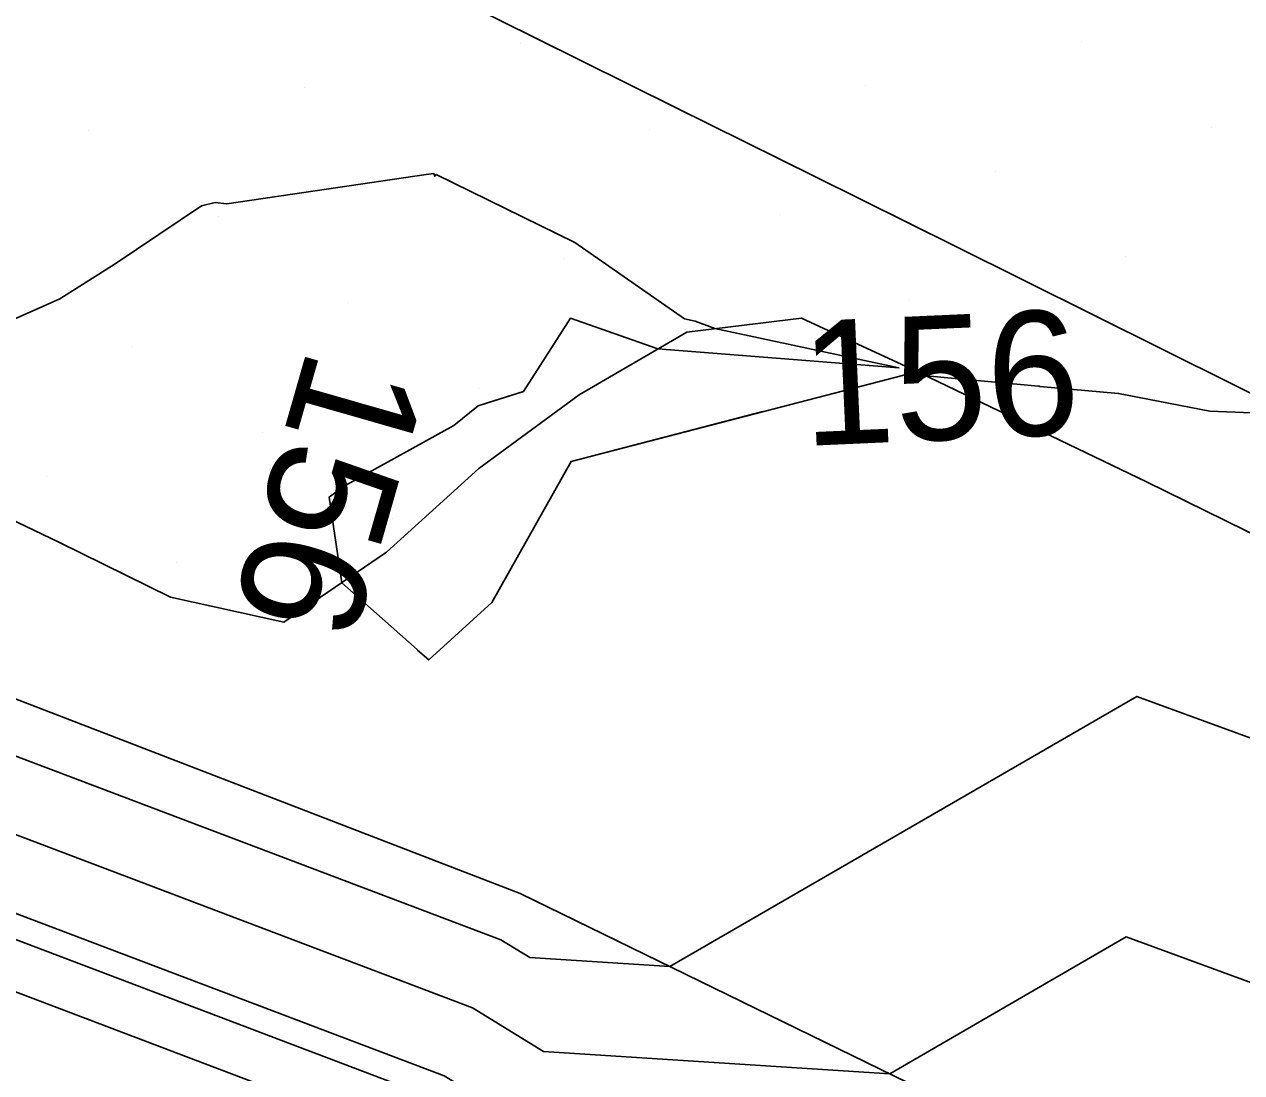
# Model space of a CAD drawing. Extents: x 2354170 to 2357230, y 866100 to 868290.
# Drawn here: x 2355819.39 to 2355838.93, y 867114.78 to 867131.61 of the extents above; entities that cross this region are included whole.
import ezdxf

# ---------------------------------------------------------------- set-up
doc = ezdxf.new("R2010")
doc.units = 0
for name, color, linetype in [('Default', 7, 'Continuous'), ('DTM Contours Major', 7, 'Continuous'), ('DTM Contours Minor', 7, 'Continuous'), ('DTM Contours Minor Text', 7, 'Continuous'), ('Exist DTM Breakline', 7, 'Continuous'), ('Exist DTM Scan Elevation Point', 7, 'Continuous'), ('Exist Roads EOP', 7, 'Continuous'), ('PH Exist DTM Breakline', 7, 'Continuous')]:
    doc.layers.add(name, color=color, linetype=linetype)

msp = doc.modelspace()

# ---------------------------------------------------------------- linework, layer by layer
at = {"layer": 'Default'}
for points in [[(2355827.039, 867116.915), (2355818.321, 867120.22), (2355816.812, 867120.747), (2355815.308, 867121.875), (2355814.971, 867122.463), (2355814.575, 867122.826), (2355814.356, 867123.622), (2355812.977, 867124.513), (2355812.932, 867124.577), (2355812.928, 867124.607), (2355812.934, 867124.619), (2355816.178, 867130.44), (2355816.601, 867131.271), (2355818.981, 867136.339)], [(2355826.584, 867115.825), (2355818.428, 867118.916), (2355814.848, 867120.167), (2355814.578, 867120.37), (2355814.455, 867120.585), (2355814.206, 867122.567), (2355813.96, 867123.463), (2355813.015, 867124.074), (2355812.739, 867124.46), (2355812.716, 867124.641), (2355812.748, 867124.714), (2355815.735, 867130.072), (2355816.81, 867132.184)], [(2355826.842, 867125.541), (2355827.405, 867125.721), (2355828.159, 867126.896), (2355829.558, 867126.403), (2355833.431, 867126.098), (2355830.474, 867126.728), (2355830.161, 867126.846), (2355829.986, 867126.885), (2355828.228, 867128.113), (2355826.002, 867129.205), (2355825.979, 867129.174), (2355825.962, 867129.218), (2355825.839, 867129.201), (2355822.643, 867128.733), (2355822.456, 867128.756), (2355822.233, 867128.701), (2355820.852, 867127.771), (2355819.963, 867127.206), (2355819.229, 867126.882)], [(2355839.77, 867125.348), (2355838.419, 867125.405), (2355836.956, 867125.689), (2355835.693, 867125.802), (2355835.682, 867125.804), (2355835.673, 867125.804), (2355835.323, 867125.836), (2355833.865, 867125.969), (2355833.737, 867125.943), (2355833.656, 867126.02), (2355828.169, 867124.597), (2355826.895, 867122.333), (2355825.883, 867121.409), (2355825.704, 867121.569)], [(2355864.318, 867113.019), (2355864.019, 867113.046), (2355863.606, 867112.978), (2355860.361, 867112.871), (2355858.816, 867113.38), (2355853.682, 867115.152), (2355849.137, 867116.88), (2355845.804, 867117.706), (2355841.248, 867119.363), (2355837.251, 867120.824), (2355829.753, 867116.486), (2355827.503, 867116.631), (2355827.039, 867116.915)], [(2355892.926, 867095.753), (2355889.895, 867096.637), (2355884.857, 867098.179), (2355880.693, 867099.423), (2355877.225, 867100.439), (2355865.521, 867104.867), (2355861.907, 867106.039), (2355858.988, 867106.985), (2355856.586, 867107.777), (2355854.555, 867108.478), (2355852.757, 867109.161), (2355837.019, 867113.059), (2355836.96, 867113.08), (2355836.908, 867113.099), (2355836.811, 867113.043), (2355827.952, 867113.615), (2355826.129, 867114.735), (2355818.535, 867117.613), (2355814.723, 867118.945), (2355814.251, 867119.282)], [(2355905.382, 867088.154), (2355900.622, 867089.619), (2355896.652, 867090.801), (2355889.869, 867092.947), (2355886.257, 867094), (2355883.404, 867094.873), (2355881.045, 867095.578), (2355879.081, 867096.153), (2355857.579, 867104.289), (2355856.726, 867104.565), (2355856.038, 867104.789), (2355855.471, 867104.975), (2355854.992, 867105.141), (2355854.568, 867105.302), (2355850.74, 867106.25), (2355837.423, 867110.804), (2355836.154, 867111.592), (2355828.177, 867112.108), (2355825.673, 867113.644), (2355818.642, 867116.309), (2355815.112, 867117.543), (2355814.036, 867118.312), (2355812.126, 867118.937)], [(2355867.088, 867107.512), (2355861.939, 867109.182), (2355857.701, 867110.578), (2355854.118, 867111.815), (2355850.947, 867113.021), (2355841.411, 867115.382), (2355839.104, 867116.222), (2355837.08, 867116.962), (2355833.282, 867114.764), (2355827.727, 867115.123), (2355826.584, 867115.825)]]:
    msp.add_lwpolyline(points, dxfattribs=at)
at = {"layer": 'DTM Contours Major'}
msp.add_lwpolyline([(2355903.523, 867091.31), (2355901.708, 867091.868), (2355896.541, 867093.407), (2355894.137, 867094.167), (2355888.682, 867095.758), (2355884.372, 867097.077), (2355880.81, 867098.142), (2355877.843, 867099.01), (2355862.873, 867104.674), (2355860.18, 867105.548), (2355858.005, 867106.253), (2355856.214, 867106.843), (2355854.701, 867107.366), (2355853.361, 867107.875), (2355841.267, 867110.87), (2355837.067, 867112.306), (2355836.667, 867112.555), (2355828.027, 867113.113), (2355825.977, 867114.371), (2355818.571, 867117.178), (2355814.853, 867118.478), (2355814.179, 867118.959), (2355812.202, 867119.606)], dxfattribs=at)
at = {"layer": 'DTM Contours Minor'}
for points in [[(2355831.248, 867125.396), (2355828.169, 867124.597), (2355826.895, 867122.333), (2355825.883, 867121.409), (2355824.488, 867122.649), (2355824.286, 867124.024), (2355824.513, 867124.195), (2355826.285, 867125.175), (2355826.676, 867125.487), (2355827.405, 867125.721), (2355828.159, 867126.896), (2355829.558, 867126.403), (2355833.431, 867126.098), (2355830.474, 867126.728), (2355830.161, 867126.846), (2355829.986, 867126.885), (2355828.228, 867128.113), (2355826.002, 867129.205), (2355825.979, 867129.174), (2355825.962, 867129.218), (2355825.839, 867129.201), (2355822.643, 867128.733), (2355822.456, 867128.756), (2355822.233, 867128.701), (2355820.852, 867127.771), (2355819.963, 867127.206), (2355819.229, 867126.882)], [(2355839.77, 867125.348), (2355838.419, 867125.405), (2355837.12, 867125.657)]]:
    msp.add_lwpolyline(points, dxfattribs=at)
at = {"layer": 'Exist DTM Breakline'}
msp.add_lwpolyline([(2355825.363, 867132.502), (2355827.603, 867131.391), (2355829.843, 867130.28), (2355832.082, 867129.169), (2355834.321, 867128.057), (2355836.56, 867126.944), (2355838.798, 867125.831), (2355841.037, 867124.717), (2355843.274, 867123.603), (2355845.512, 867122.487), (2355847.749, 867121.371), (2355849.985, 867120.253), (2355852.221, 867119.135), (2355854.456, 867118.016), (2355856.692, 867116.896), (2355858.927, 867115.776), (2355861.161, 867114.655), (2355863.396, 867113.535), (2355865.631, 867112.414)], dxfattribs=at)
at = {"layer": 'Exist DTM Scan Elevation Point'}
for p, q in [((2355827.348, 867131.313), (2355827.348, 867131.313)), ((2355836.361, 867131.344), (2355836.361, 867131.344)), ((2355832.897, 867130.639), (2355832.897, 867130.639)), ((2355823.883, 867130.607), (2355823.883, 867130.607)), ((2355820.418, 867129.902), (2355820.418, 867129.902)), ((2355829.432, 867129.933), (2355829.432, 867129.933)), ((2355838.446, 867129.965), (2355838.446, 867129.965)), ((2355834.982, 867129.259), (2355834.982, 867129.259)), ((2355825.968, 867129.228), (2355825.968, 867129.228)), ((2355822.504, 867128.522), (2355822.504, 867128.522)), ((2355831.517, 867128.554), (2355831.517, 867128.554)), ((2355828.053, 867127.848), (2355828.053, 867127.848)), ((2355837.067, 867127.88), (2355837.067, 867127.88)), ((2355824.589, 867127.143), (2355824.589, 867127.143)), ((2355833.602, 867127.174), (2355833.602, 867127.174)), ((2355821.124, 867126.437), (2355821.124, 867126.437)), ((2355826.674, 867125.763), (2355826.674, 867125.763)), ((2355835.687, 867125.795), (2355835.687, 867125.795)), ((2355823.209, 867125.058), (2355823.209, 867125.058)), ((2355819.745, 867124.352), (2355819.745, 867124.352)), ((2355825.294, 867123.678), (2355825.294, 867123.678)), ((2355821.83, 867122.973), (2355821.83, 867122.973))]:
    msp.add_line(p, q, dxfattribs=at)
at = {"layer": 'Exist Roads EOP'}
for points in [[(2355833.683, 867126.055), (2355831.868, 867126.895), (2355830.024, 867126.674), (2355828.296, 867125.668), (2355826.686, 867124.485), (2355825.207, 867123.138), (2355823.557, 867122.016), (2355821.738, 867122.415), (2355819.946, 867123.301), (2355814.724, 867125.805)], [(2355912.571, 867086.77), (2355907.208, 867089.462), (2355901.845, 867092.151), (2355896.479, 867094.837), (2355891.113, 867097.52), (2355885.745, 867100.2), (2355880.376, 867102.879), (2355875.007, 867105.558), (2355869.639, 867108.237), (2355864.271, 867110.918), (2355858.903, 867113.599), (2355853.534, 867116.278), (2355848.164, 867118.954), (2355842.79, 867121.621), (2355837.405, 867124.267), (2355833.786, 867126.007)]]:
    msp.add_lwpolyline(points, dxfattribs=at)
at = {"layer": 'PH Exist DTM Breakline'}
msp.add_lwpolyline([(2355933.24, 867062.395), (2355912.927, 867074.287), (2355897.022, 867082.166), (2355881.506, 867090.555), (2355855.127, 867104.11), (2355836.903, 867112.998), (2355827.349, 867117.658), (2355818.243, 867121.169)], dxfattribs=at)

# ---------------------------------------------------------------- texts
at = {"layer": 'Default'}
msp.add_text('156', height=2, rotation=254.0008, dxfattribs=at).set_placement((2355823.954, 867126.472))
at = {"layer": 'DTM Contours Minor Text'}
msp.add_text('156', height=2, rotation=2.552, dxfattribs=at).set_placement((2355831.906, 867124.844))

doc.saveas('drawing.dxf')
